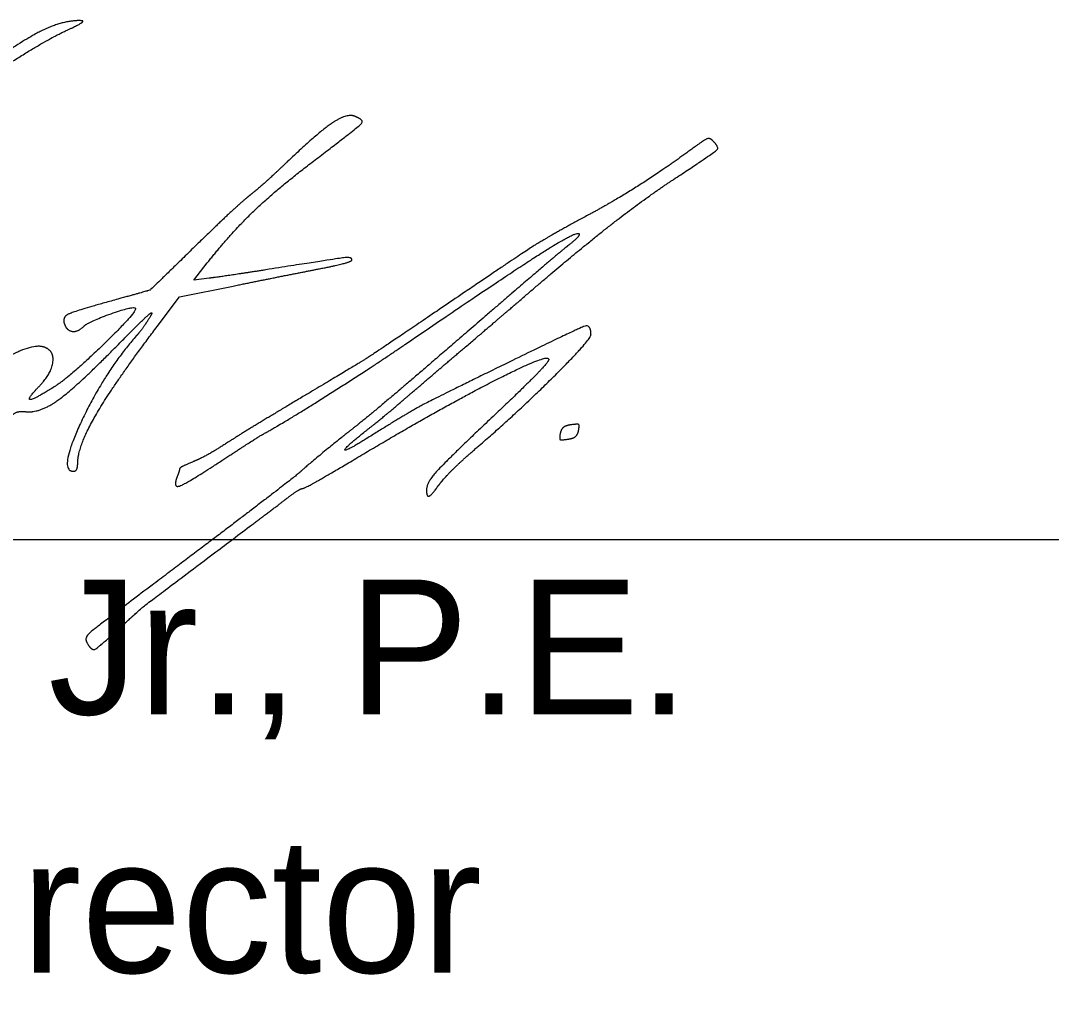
# Model space of a CAD drawing. Extents: x 0 to 34, y 0 to 22.
# Drawn here: x 26.309 to 27.38, y 8.324 to 9.355 of the extents above; entities that cross this region are included whole.
import ezdxf

# ---------------------------------------------------------------- set-up
doc = ezdxf.new("R2010")
doc.units = 0
doc.layers.add('SH_Data', color=7, linetype='Continuous')
doc.layers.add('SH_Text', color=7, linetype='Continuous')

msp = doc.modelspace()

# ---------------------------------------------------------------- linework, layer by layer
at = {"layer": 'SH_Data'}
msp.add_line((24.5, 8.816), (28, 8.816), dxfattribs=at)
at = {"layer": 'SH_Text'}
for points in [[(26.5052, 9.0874), (26.4892, 9.0854), (26.5032, 9.1032)], [(26.4513, 9.0374), (26.4743, 9.0679), (26.5303, 9.0793)]]:
    msp.add_lwpolyline(points, dxfattribs=at)
for points in [[(26.3721, 9.3549), (26.3508, 9.3557), (26.2942, 9.324), (26.2228, 9.2713)], [(26.3575, 9.345), (26.3692, 9.3503), (26.3758, 9.3548), (26.3721, 9.3549)], [(26.2446, 9.2734), (26.262, 9.288), (26.3372, 9.3358), (26.3575, 9.345)], [(26.6562, 9.2557), (26.6481, 9.2588), (26.6175, 9.238), (26.5864, 9.2083)], [(26.6187, 9.2129), (26.6605, 9.2446), (26.6667, 9.2517), (26.6562, 9.2557)], [(27.0089, 9.2231), (26.9793, 9.2014), (26.9281, 9.1686), (26.9002, 9.1536)], [(26.9876, 9.1899), (27.0304, 9.2182), (27.0355, 9.2232), (27.0287, 9.23)], [(27.0287, 9.23), (27.0255, 9.2332), (27.02, 9.2313), (27.0089, 9.2231)], [(26.5032, 9.1032), (26.528, 9.1347), (26.5772, 9.1815), (26.6187, 9.2129)], [(26.5864, 9.2083), (26.5729, 9.1954), (26.5555, 9.1798), (26.5477, 9.1737)], [(26.8246, 9.0613), (26.8789, 9.1084), (26.9552, 9.1686), (26.9876, 9.1899)], [(26.5477, 9.1737), (26.5399, 9.1675), (26.5133, 9.1427), (26.4887, 9.1187)], [(26.9002, 9.1536), (26.8605, 9.1322), (26.8304, 9.1134), (26.7696, 9.0721)], [(26.7085, 9.0184), (26.8147, 9.0909), (26.8897, 9.1383), (26.8897, 9.133)], [(26.8897, 9.133), (26.8897, 9.1315), (26.8847, 9.1264), (26.8786, 9.1216)], [(26.4887, 9.1187), (26.4447, 9.0757), (26.4433, 9.0747), (26.4123, 9.0662)], [(26.8786, 9.1216), (26.8725, 9.1168), (26.8335, 9.0836), (26.792, 9.0478)], [(26.6536, 9.1066), (26.6536, 9.1096), (26.6368, 9.1076), (26.564, 9.0961)], [(26.62, 9.0972), (26.6384, 9.1008), (26.6536, 9.105), (26.6536, 9.1066)], [(26.564, 9.0961), (26.5405, 9.0924), (26.514, 9.0885), (26.5052, 9.0874)], [(26.5303, 9.0793), (26.5612, 9.0856), (26.6015, 9.0936), (26.62, 9.0972)], [(26.7696, 9.0721), (26.681, 9.0119), (26.6619, 8.9996), (26.6027, 8.9644)], [(26.4123, 9.0662), (26.3665, 9.0536), (26.3521, 9.0469), (26.3549, 9.0396)], [(26.7716, 9.0161), (26.7951, 9.0361), (26.819, 9.0565), (26.8246, 9.0613)], [(26.4285, 9.0564), (26.4313, 9.0535), (26.3607, 8.9849), (26.3442, 8.9745)], [(26.375, 9.0375), (26.3797, 9.0422), (26.4262, 9.0586), (26.4285, 9.0564)], [(26.4151, 9.0229), (26.4351, 9.0433), (26.4481, 9.0545), (26.4441, 9.0478)], [(26.4441, 9.0478), (26.44, 9.041), (26.4335, 9.0319), (26.4295, 9.0274)], [(26.792, 9.0478), (26.7232, 8.9884), (26.6695, 8.9429), (26.6535, 8.9304)], [(26.3549, 9.0396), (26.3575, 9.0327), (26.369, 9.0315), (26.375, 9.0375)], [(26.3686, 8.8952), (26.3686, 8.9128), (26.4069, 8.9787), (26.4513, 9.0374)], [(26.7859, 8.9137), (26.8265, 8.9487), (26.9019, 9.0236), (26.9019, 9.029)], [(26.9019, 9.029), (26.9019, 9.0398), (26.888, 9.035), (26.8135, 8.9986)], [(26.3151, 8.9487), (26.33, 8.9472), (26.3699, 8.9768), (26.4151, 9.0229)], [(26.4295, 9.0274), (26.3962, 8.9895), (26.3483, 8.8869), (26.364, 8.8869)], [(26.562, 8.9258), (26.5846, 8.9383), (26.6727, 8.994), (26.7085, 9.0184)], [(26.3343, 9.0156), (26.3182, 9.0218), (26.2295, 8.9622), (26.2068, 8.9301)], [(26.3291, 8.9757), (26.3413, 8.9884), (26.3443, 9.0118), (26.3343, 9.0156)], [(26.7068, 8.9608), (26.719, 8.9712), (26.7481, 8.9961), (26.7716, 9.0161)], [(26.6658, 8.905), (26.7474, 8.9536), (26.863, 9.012), (26.8576, 9.0017)], [(26.8135, 8.9986), (26.7392, 8.9623), (26.71, 8.9466), (26.6685, 8.9206)], [(26.8576, 9.0017), (26.8552, 8.9974), (26.8294, 8.9714), (26.8003, 8.9439)], [(26.3442, 8.9745), (26.3227, 8.961), (26.3155, 8.9615), (26.3291, 8.9757)], [(26.6027, 8.9644), (26.5713, 8.9457), (26.5361, 8.9243), (26.5243, 8.9167)], [(26.6671, 8.9281), (26.6768, 8.9357), (26.6947, 8.9504), (26.7068, 8.9608)], [(26.2866, 8.9316), (26.3001, 8.9454), (26.3071, 8.9496), (26.3151, 8.9487)], [(26.8003, 8.9439), (26.749, 8.8956), (26.7286, 8.8714), (26.7317, 8.8621)], [(26.8809, 8.9351), (26.8757, 8.9344), (26.8708, 8.9304), (26.87, 8.9263)], [(26.889, 8.929), (26.8901, 8.9348), (26.8883, 8.9361), (26.8809, 8.9351)], [(26.5184, 8.898), (26.5379, 8.9108), (26.5575, 8.9234), (26.562, 8.9258)], [(26.6535, 8.9304), (26.6411, 8.9208), (26.6026, 8.889), (26.6006, 8.8868)], [(26.6685, 8.9206), (26.6466, 8.9069), (26.6458, 8.9114), (26.6671, 8.9281)], [(26.87, 8.9263), (26.8689, 8.9205), (26.8708, 8.9191), (26.8781, 8.9202)], [(26.8781, 8.9202), (26.8834, 8.9209), (26.8882, 8.9249), (26.889, 8.929)], [(26.5243, 8.9167), (26.5126, 8.9091), (26.4966, 8.9001), (26.4887, 8.8969)], [(26.7433, 8.8717), (26.7488, 8.8794), (26.768, 8.8983), (26.7859, 8.9137)], [(26.6026, 8.8691), (26.6049, 8.8695), (26.6333, 8.8856), (26.6658, 8.905)], [(26.364, 8.8869), (26.3665, 8.8869), (26.3686, 8.8906), (26.3686, 8.8952)], [(26.4719, 8.8812), (26.4672, 8.8689), (26.4826, 8.8745), (26.5184, 8.898)], [(26.4887, 8.8969), (26.4808, 8.8936), (26.4744, 8.8902), (26.4744, 8.8892)], [(26.6006, 8.8868), (26.5983, 8.8843), (26.5161, 8.8214), (26.4459, 8.7685)], [(26.4744, 8.8892), (26.4744, 8.8883), (26.4733, 8.8847), (26.4719, 8.8812)], [(26.5843, 8.8575), (26.592, 8.8635), (26.6003, 8.8687), (26.6026, 8.8691)], [(26.7317, 8.8621), (26.7325, 8.8597), (26.7377, 8.864), (26.7433, 8.8717)], [(26.5497, 8.8313), (26.5609, 8.8397), (26.5765, 8.8515), (26.5843, 8.8575)], [(26.4089, 8.721), (26.4336, 8.7437), (26.441, 8.7496), (26.5497, 8.8313)], [(26.4459, 8.7685), (26.3854, 8.723), (26.3751, 8.7137), (26.3785, 8.7082)], [(26.3785, 8.7082), (26.3832, 8.7005), (26.3895, 8.7031), (26.4089, 8.721)]]:
    msp.add_open_spline(points, degree=2, dxfattribs=at)

# ---------------------------------------------------------------- texts
for s, p in [('Arthur G. Noirot Jr., P.E.', (24.9752, 8.6344)), ('District   4   Deputy Director', (24.5, 8.366))]:
    msp.add_text(s, height=0.14, dxfattribs=at).set_placement(p)

doc.saveas('drawing.dxf')
